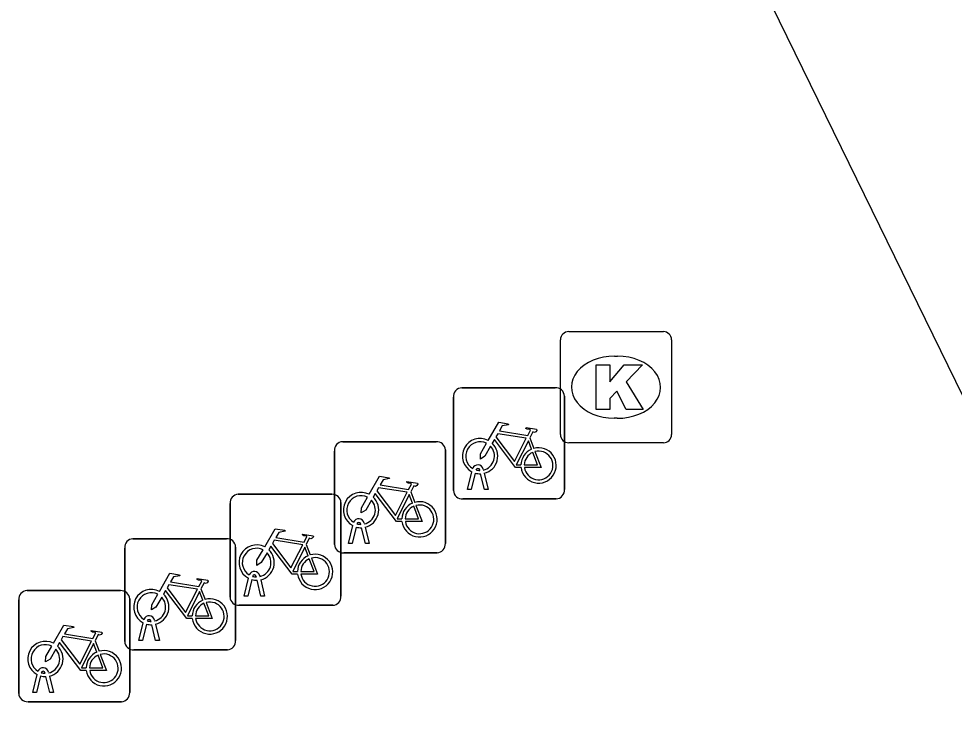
# Model space of a CAD drawing. Extents: x 160457 to 162082, y 388340 to 389736.
# Drawn here: x 161042.66 to 161051.08, y 388745.19 to 388751.44 of the extents above; entities that cross this region are included whole.
import ezdxf

# ---------------------------------------------------------------- set-up
doc = ezdxf.new("R2010")
doc.units = 0
for name, color, linetype in [('IMGEO_Fietsenrek', 7, 'Continuous'), ('IMGEO_Kolk', 7, 'Continuous'), ('IMGEO_Pand', 7, 'Continuous')]:
    doc.layers.add(name, color=color, linetype=linetype)

msp = doc.modelspace()

# ---------------------------------------------------------------- linework, layer by layer
at = {"layer": 'IMGEO_Fietsenrek'}
for p, q in [((161046.6449, 388748.1195), (161047.4858, 388748.1195)), ((161047.4858, 388748.1195), (161046.6449, 388748.1195)), ((161047.5695, 388748.0451), (161047.5695, 388747.2042)), ((161047.5695, 388747.2042), (161047.5695, 388748.0451)), ((161046.5705, 388747.1949), (161046.5705, 388748.0358)), ((161046.5705, 388748.0358), (161046.5705, 388747.1949)), ((161045.5729, 388747.6345), (161046.4138, 388747.6345)), ((161046.4138, 388747.6345), (161045.5729, 388747.6345)), ((161047.2572, 388747.6692), (161047.2935, 388747.574)), ((161045.4985, 388746.7099), (161045.4985, 388747.5508)), ((161045.4985, 388747.5508), (161045.4985, 388746.7099)), ((161046.4975, 388747.5601), (161046.4975, 388746.7192)), ((161046.4975, 388746.7192), (161046.4975, 388747.5601)), ((161046.6975, 388747.2043), (161046.7358, 388747.3643)), ((161046.8079, 388747.3759), (161046.8069, 388747.3802)), ((161046.8386, 388747.3874), (161046.8404, 388747.3795)), ((161046.7662, 388747.3521), (161046.7309, 388747.2043)), ((161046.849, 388747.2043), (161046.8151, 388747.346)), ((161046.8474, 388747.3503), (161046.8824, 388747.2043)), ((161046.7309, 388747.2043), (161046.6975, 388747.2043)), ((161046.8824, 388747.2043), (161046.849, 388747.2043)), ((161044.6329, 388747.1615), (161045.4738, 388747.1615)), ((161045.4738, 388747.1615), (161044.6329, 388747.1615)), ((161046.1852, 388747.1842), (161046.2215, 388747.089)), ((161047.4951, 388747.1205), (161046.6542, 388747.1205)), ((161046.6542, 388747.1205), (161047.4951, 388747.1205)), ((161044.5585, 388746.2369), (161044.5585, 388747.0778)), ((161044.5585, 388747.0778), (161044.5585, 388746.2369)), ((161045.5575, 388747.0871), (161045.5575, 388746.2462)), ((161045.5575, 388746.2462), (161045.5575, 388747.0871)), ((161045.6255, 388746.7193), (161045.6638, 388746.8793)), ((161045.6942, 388746.8671), (161045.6589, 388746.7193)), ((161045.7359, 388746.8909), (161045.7349, 388746.8952)), ((161045.777, 388746.7193), (161045.7431, 388746.861)), ((161045.7666, 388746.9024), (161045.7684, 388746.8945)), ((161045.7754, 388746.8653), (161045.8104, 388746.7193)), ((161043.6849, 388746.7615), (161044.5258, 388746.7615)), ((161044.5258, 388746.7615), (161043.6849, 388746.7615)), ((161045.2452, 388746.7112), (161045.2815, 388746.616)), ((161045.6589, 388746.7193), (161045.6255, 388746.7193)), ((161045.8104, 388746.7193), (161045.777, 388746.7193)), ((161043.6105, 388745.8369), (161043.6105, 388746.6778)), ((161043.6105, 388746.6778), (161043.6105, 388745.8369)), ((161044.6095, 388746.6871), (161044.6095, 388745.8462)), ((161044.6095, 388745.8462), (161044.6095, 388746.6871)), ((161046.4231, 388746.6355), (161045.5822, 388746.6355)), ((161045.5822, 388746.6355), (161046.4231, 388746.6355)), ((161044.6855, 388746.2463), (161044.7238, 388746.4063)), ((161044.7542, 388746.3941), (161044.7189, 388746.2463)), ((161044.7959, 388746.4179), (161044.7949, 388746.4222)), ((161044.837, 388746.2463), (161044.8031, 388746.388)), ((161044.8266, 388746.4294), (161044.8284, 388746.4215)), ((161044.8354, 388746.3923), (161044.8704, 388746.2463)), ((161042.7309, 388746.2945), (161043.5718, 388746.2945)), ((161043.5718, 388746.2945), (161042.7309, 388746.2945)), ((161044.2972, 388746.3112), (161044.3335, 388746.216)), ((161042.6565, 388745.3699), (161042.6565, 388746.2108)), ((161042.6565, 388746.2108), (161042.6565, 388745.3699)), ((161043.6555, 388746.2201), (161043.6555, 388745.3792)), ((161043.6555, 388745.3792), (161043.6555, 388746.2201)), ((161044.7189, 388746.2463), (161044.6855, 388746.2463)), ((161044.8704, 388746.2463), (161044.837, 388746.2463)), ((161045.4831, 388746.1625), (161044.6422, 388746.1625)), ((161044.6422, 388746.1625), (161045.4831, 388746.1625)), ((161043.8479, 388746.0179), (161043.8469, 388746.0222)), ((161043.8786, 388746.0294), (161043.8804, 388746.0215)), ((161043.7375, 388745.8463), (161043.7758, 388746.0063)), ((161043.8062, 388745.9941), (161043.7709, 388745.8463)), ((161043.889, 388745.8463), (161043.8551, 388745.988)), ((161043.8874, 388745.9923), (161043.9224, 388745.8463)), ((161043.3432, 388745.8442), (161043.3795, 388745.749)), ((161043.7709, 388745.8463), (161043.7375, 388745.8463)), ((161043.9224, 388745.8463), (161043.889, 388745.8463)), ((161044.5351, 388745.7625), (161043.6942, 388745.7625)), ((161043.6942, 388745.7625), (161044.5351, 388745.7625)), ((161042.7835, 388745.3793), (161042.8218, 388745.5393)), ((161042.8522, 388745.5271), (161042.8169, 388745.3793)), ((161042.8939, 388745.5509), (161042.8929, 388745.5552)), ((161042.935, 388745.3793), (161042.9011, 388745.521)), ((161042.9246, 388745.5624), (161042.9264, 388745.5545)), ((161042.9334, 388745.5253), (161042.9684, 388745.3793)), ((161042.8169, 388745.3793), (161042.7835, 388745.3793)), ((161042.9684, 388745.3793), (161042.935, 388745.3793)), ((161043.5811, 388745.2955), (161042.7402, 388745.2955)), ((161042.7402, 388745.2955), (161043.5811, 388745.2955))]:
    msp.add_line(p, q, dxfattribs=at)
for points in [[(161046.8831, 388747.6462), (161046.9778, 388747.8097), (161047.064, 388747.7959), (161047.0657, 388747.7872), (161047.0096, 388747.7763), (161046.9834, 388747.731), (161047.2386, 388747.6902)], [(161047.2257, 388747.665), (161046.9689, 388747.706), (161046.9522, 388747.6772), (161047.1192, 388747.4569), (161047.2257, 388747.665)], [(161047.2386, 388747.6902), (161047.2636, 388747.739), (161047.2585, 388747.743), (161047.2353, 388747.7467), (161047.2226, 388747.7542), (161047.2216, 388747.7573), (161047.2238, 388747.7619), (161047.3186, 388747.7468), (161047.3209, 388747.7365), (161047.3115, 388747.7241), (161047.2991, 388747.7177), (161047.2846, 388747.7239), (161047.2572, 388747.6692)], [(161046.9038, 388747.5937), (161046.8522, 388747.5045), (161046.8123, 388747.4785), (161046.8135, 388747.526), (161046.868, 388747.6202)], [(161047.1788, 388747.4015), (161047.1291, 388747.4016), (161046.9384, 388747.6533), (161046.9194, 388747.6205)], [(161047.2737, 388747.567), (161047.2444, 388747.6438), (161047.135, 388747.4257), (161047.1777, 388747.4256)], [(161047.2077, 388747.4255), (161047.3276, 388747.4253), (161047.2844, 388747.5389)], [(161047.3042, 388747.5458), (161047.3592, 388747.4012), (161047.2091, 388747.4015)], [(161045.8111, 388747.1612), (161045.9058, 388747.3247), (161045.992, 388747.3109), (161045.9937, 388747.3022), (161045.9376, 388747.2913), (161045.9114, 388747.246), (161046.1666, 388747.2052)], [(161046.1537, 388747.18), (161045.8969, 388747.221), (161045.8802, 388747.1922), (161046.0472, 388746.9719), (161046.1537, 388747.18)], [(161046.1666, 388747.2052), (161046.1916, 388747.254), (161046.1865, 388747.258), (161046.1633, 388747.2617), (161046.1506, 388747.2692), (161046.1496, 388747.2723), (161046.1518, 388747.2769), (161046.2466, 388747.2618), (161046.2489, 388747.2515), (161046.2395, 388747.2391), (161046.2271, 388747.2327), (161046.2126, 388747.2389), (161046.1852, 388747.1842)], [(161045.8318, 388747.1087), (161045.7802, 388747.0195), (161045.7403, 388746.9935), (161045.7415, 388747.041), (161045.796, 388747.1352)], [(161046.1068, 388746.9165), (161046.0571, 388746.9166), (161045.8664, 388747.1683), (161045.8474, 388747.1355)], [(161046.2017, 388747.082), (161046.1724, 388747.1588), (161046.063, 388746.9407), (161046.1057, 388746.9406)], [(161046.1357, 388746.9405), (161046.2556, 388746.9403), (161046.2124, 388747.0539)], [(161046.2322, 388747.0608), (161046.2872, 388746.9162), (161046.1371, 388746.9165)], [(161044.8711, 388746.6882), (161044.9658, 388746.8517), (161045.052, 388746.8379), (161045.0537, 388746.8292), (161044.9976, 388746.8183), (161044.9714, 388746.773), (161045.2266, 388746.7322)], [(161045.2266, 388746.7322), (161045.2516, 388746.781), (161045.2465, 388746.785), (161045.2233, 388746.7887), (161045.2106, 388746.7962), (161045.2096, 388746.7993), (161045.2118, 388746.8039), (161045.3066, 388746.7888), (161045.3089, 388746.7785), (161045.2995, 388746.7661), (161045.2871, 388746.7597), (161045.2726, 388746.7659), (161045.2452, 388746.7112)], [(161045.1668, 388746.4435), (161045.1171, 388746.4436), (161044.9264, 388746.6953), (161044.9074, 388746.6625)], [(161045.2137, 388746.707), (161044.9569, 388746.748), (161044.9402, 388746.7192), (161045.1072, 388746.4989), (161045.2137, 388746.707)], [(161044.8918, 388746.6357), (161044.8402, 388746.5465), (161044.8003, 388746.5205), (161044.8015, 388746.568), (161044.856, 388746.6622)], [(161045.2617, 388746.609), (161045.2324, 388746.6858), (161045.123, 388746.4677), (161045.1657, 388746.4676)], [(161045.1957, 388746.4675), (161045.3156, 388746.4673), (161045.2724, 388746.5809)], [(161045.2922, 388746.5878), (161045.3472, 388746.4432), (161045.1971, 388746.4435)], [(161043.9231, 388746.2882), (161044.0178, 388746.4517), (161044.104, 388746.4379), (161044.1057, 388746.4292), (161044.0496, 388746.4183), (161044.0234, 388746.373), (161044.2786, 388746.3322)], [(161044.2786, 388746.3322), (161044.3036, 388746.381), (161044.2985, 388746.385), (161044.2753, 388746.3887), (161044.2626, 388746.3962), (161044.2616, 388746.3993), (161044.2638, 388746.4039), (161044.3586, 388746.3888), (161044.3609, 388746.3785), (161044.3515, 388746.3661), (161044.3391, 388746.3597), (161044.3246, 388746.3659), (161044.2972, 388746.3112)], [(161044.2188, 388746.0435), (161044.1691, 388746.0436), (161043.9784, 388746.2953), (161043.9594, 388746.2625)], [(161044.2657, 388746.307), (161044.0089, 388746.348), (161043.9922, 388746.3192), (161044.1592, 388746.0989), (161044.2657, 388746.307)], [(161044.3137, 388746.209), (161044.2844, 388746.2858), (161044.175, 388746.0677), (161044.2177, 388746.0676)], [(161043.9438, 388746.2357), (161043.8922, 388746.1465), (161043.8523, 388746.1205), (161043.8535, 388746.168), (161043.908, 388746.2622)], [(161044.3442, 388746.1878), (161044.3992, 388746.0432), (161044.2491, 388746.0435)], [(161044.2477, 388746.0675), (161044.3676, 388746.0673), (161044.3244, 388746.1809)], [(161042.9691, 388745.8212), (161043.0638, 388745.9847), (161043.15, 388745.9709), (161043.1517, 388745.9622), (161043.0956, 388745.9513), (161043.0694, 388745.906), (161043.3246, 388745.8652)], [(161043.3246, 388745.8652), (161043.3496, 388745.914), (161043.3445, 388745.918), (161043.3213, 388745.9217), (161043.3086, 388745.9292), (161043.3076, 388745.9323), (161043.3098, 388745.9369), (161043.4046, 388745.9218), (161043.4069, 388745.9115), (161043.3975, 388745.8991), (161043.3851, 388745.8927), (161043.3706, 388745.8989), (161043.3432, 388745.8442)], [(161043.3117, 388745.84), (161043.0549, 388745.881), (161043.0382, 388745.8522), (161043.2052, 388745.6319), (161043.3117, 388745.84)], [(161042.9898, 388745.7687), (161042.9382, 388745.6795), (161042.8983, 388745.6535), (161042.8995, 388745.701), (161042.954, 388745.7952)], [(161043.2648, 388745.5765), (161043.2151, 388745.5766), (161043.0244, 388745.8283), (161043.0054, 388745.7955)], [(161043.3597, 388745.742), (161043.3304, 388745.8188), (161043.221, 388745.6007), (161043.2637, 388745.6006)], [(161043.2937, 388745.6005), (161043.4136, 388745.6003), (161043.3704, 388745.7139)], [(161043.3902, 388745.7208), (161043.4452, 388745.5762), (161043.2951, 388745.5765)]]:
    msp.add_lwpolyline(points, dxfattribs=at)
for centre, radius, start, end in [((161046.6482, 388748.0416), 0.0779, 92.4484, 184.28452), ((161046.6482, 388748.0416), 0.0779, 92.4484, 184.28452), ((161047.4916, 388748.0418), 0.0779, 2.4484, 94.28452), ((161047.4916, 388748.0418), 0.0779, 2.4484, 94.28452), ((161045.5762, 388747.5566), 0.0779, 92.4484, 184.28452), ((161045.5762, 388747.5566), 0.0779, 92.4484, 184.28452), ((161046.4196, 388747.5568), 0.0779, 2.4484, 94.28452), ((161046.4196, 388747.5568), 0.0779, 2.4484, 94.28452), ((161046.8101, 388747.5049), 0.159, 62.67661, 242.13685), ((161046.8101, 388747.5049), 0.129, 63.31916, 238.90302), ((161046.8101, 388747.5049), 0.159, 283.5766, 46.60424), ((161046.8101, 388747.5049), 0.129, 283.60429, 43.43025), ((161047.3367, 388747.4209), 0.159, 113.3408, 178.32165), ((161047.3367, 388747.4209), 0.159, 187.0065, 105.77075), ((161047.3367, 388747.4209), 0.129, 113.92302, 177.95563), ((161047.3367, 388747.4209), 0.129, 188.67146, 104.58832), ((161046.7899, 388747.3763), 0.0499, 12.8025, 158.69338), ((161046.7899, 388747.3763), 0.0174, 12.8025, 163.45023), ((161046.8101, 388747.5049), 0.129, 253.41502, 269.02044), ((161046.8101, 388747.5049), 0.159, 253.99666, 271.78671), ((161046.6484, 388747.1982), 0.0779, 182.4484, 274.28452), ((161046.6484, 388747.1982), 0.0779, 182.4484, 274.28452), ((161047.4918, 388747.1984), 0.0779, 272.4484, 4.28452), ((161047.4918, 388747.1984), 0.0779, 272.4484, 4.28452), ((161044.6362, 388747.0836), 0.0779, 92.4484, 184.28452), ((161044.6362, 388747.0836), 0.0779, 92.4484, 184.28452), ((161045.4796, 388747.0838), 0.0779, 2.4484, 94.28452), ((161045.4796, 388747.0838), 0.0779, 2.4484, 94.28452), ((161045.7381, 388747.0199), 0.159, 62.67661, 242.13685), ((161045.7381, 388747.0199), 0.129, 63.31916, 238.90302), ((161045.7381, 388747.0199), 0.159, 283.5766, 46.60424), ((161045.7381, 388747.0199), 0.129, 283.60429, 43.43025), ((161046.2647, 388746.9359), 0.159, 113.3408, 178.32165), ((161046.2647, 388746.9359), 0.159, 187.0065, 105.77075), ((161046.2647, 388746.9359), 0.129, 113.92302, 177.95563), ((161046.2647, 388746.9359), 0.129, 188.67146, 104.58832), ((161045.7179, 388746.8913), 0.0499, 12.8025, 158.69338), ((161045.7381, 388747.0199), 0.159, 253.99666, 271.78671), ((161045.7179, 388746.8913), 0.0174, 12.8025, 163.45023), ((161045.7381, 388747.0199), 0.129, 253.41502, 269.02044), ((161043.6882, 388746.6836), 0.0779, 92.4484, 184.28452), ((161043.6882, 388746.6836), 0.0779, 92.4484, 184.28452), ((161044.5316, 388746.6838), 0.0779, 2.4484, 94.28452), ((161044.5316, 388746.6838), 0.0779, 2.4484, 94.28452), ((161044.7981, 388746.5469), 0.159, 62.67661, 242.13685), ((161045.5764, 388746.7132), 0.0779, 182.4484, 274.28452), ((161045.5764, 388746.7132), 0.0779, 182.4484, 274.28452), ((161046.4198, 388746.7134), 0.0779, 272.4484, 4.28452), ((161046.4198, 388746.7134), 0.0779, 272.4484, 4.28452), ((161044.7981, 388746.5469), 0.129, 63.31916, 238.90302), ((161044.7981, 388746.5469), 0.129, 283.60429, 43.43025), ((161044.7981, 388746.5469), 0.159, 283.5766, 46.60424), ((161045.3247, 388746.4629), 0.159, 113.3408, 178.32165), ((161045.3247, 388746.4629), 0.159, 187.0065, 105.77075), ((161045.3247, 388746.4629), 0.129, 113.92302, 177.95563), ((161045.3247, 388746.4629), 0.129, 188.67146, 104.58832), ((161044.7779, 388746.4183), 0.0499, 12.8025, 158.69338), ((161044.7981, 388746.5469), 0.159, 253.99666, 271.78671), ((161044.7779, 388746.4183), 0.0174, 12.8025, 163.45023), ((161044.7981, 388746.5469), 0.129, 253.41502, 269.02044), ((161042.7342, 388746.2166), 0.0779, 92.4484, 184.28452), ((161042.7342, 388746.2166), 0.0779, 92.4484, 184.28452), ((161043.5776, 388746.2168), 0.0779, 2.4484, 94.28452), ((161043.5776, 388746.2168), 0.0779, 2.4484, 94.28452), ((161043.8501, 388746.1469), 0.159, 62.67661, 242.13685), ((161043.8501, 388746.1469), 0.129, 63.31916, 238.90302), ((161043.8501, 388746.1469), 0.129, 283.60429, 43.43025), ((161043.8501, 388746.1469), 0.159, 283.5766, 46.60424), ((161044.3767, 388746.0629), 0.159, 113.3408, 178.32165), ((161044.3767, 388746.0629), 0.159, 187.0065, 105.77075), ((161044.3767, 388746.0629), 0.129, 188.67146, 104.58832), ((161044.6364, 388746.2402), 0.0779, 182.4484, 274.28452), ((161044.6364, 388746.2402), 0.0779, 182.4484, 274.28452), ((161045.4798, 388746.2404), 0.0779, 272.4484, 4.28452), ((161045.4798, 388746.2404), 0.0779, 272.4484, 4.28452), ((161044.3767, 388746.0629), 0.129, 113.92302, 177.95563), ((161043.8299, 388746.0183), 0.0499, 12.8025, 158.69338), ((161043.8299, 388746.0183), 0.0174, 12.8025, 163.45023), ((161043.8501, 388746.1469), 0.129, 253.41502, 269.02044), ((161043.8501, 388746.1469), 0.159, 253.99666, 271.78671), ((161042.8961, 388745.6799), 0.159, 62.67661, 242.13685), ((161042.8961, 388745.6799), 0.129, 63.31916, 238.90302), ((161042.8961, 388745.6799), 0.129, 283.60429, 43.43025), ((161042.8961, 388745.6799), 0.159, 283.5766, 46.60424), ((161043.6884, 388745.8402), 0.0779, 182.4484, 274.28452), ((161043.6884, 388745.8402), 0.0779, 182.4484, 274.28452), ((161044.5318, 388745.8404), 0.0779, 272.4484, 4.28452), ((161044.5318, 388745.8404), 0.0779, 272.4484, 4.28452), ((161043.4227, 388745.5959), 0.159, 113.3408, 178.32165), ((161043.4227, 388745.5959), 0.159, 187.0065, 105.77075), ((161043.4227, 388745.5959), 0.129, 113.92302, 177.95563), ((161043.4227, 388745.5959), 0.129, 188.67146, 104.58832), ((161042.8759, 388745.5513), 0.0499, 12.8025, 158.69338), ((161042.8961, 388745.6799), 0.159, 253.99666, 271.78671), ((161042.8759, 388745.5513), 0.0174, 12.8025, 163.45023), ((161042.8961, 388745.6799), 0.129, 253.41502, 269.02044), ((161042.7344, 388745.3732), 0.0779, 182.4484, 274.28452), ((161042.7344, 388745.3732), 0.0779, 182.4484, 274.28452), ((161043.5778, 388745.3734), 0.0779, 272.4484, 4.28452), ((161043.5778, 388745.3734), 0.0779, 272.4484, 4.28452)]:
    msp.add_arc(centre, radius, start, end, dxfattribs=at)
at = {"layer": 'IMGEO_Kolk'}
for p, q in [((161047.5335, 388747.6989), (161047.5335, 388748.5511)), ((161047.6079, 388748.6255), (161048.4601, 388748.6255)), ((161048.5345, 388748.5511), (161048.5345, 388747.6989)), ((161048.0215, 388748.4047), (161048.0465, 388748.4047)), ((161048.0435, 388747.8453), (161048.0186, 388747.8453)), ((161048.4601, 388747.6245), (161047.6079, 388747.6245))]:
    msp.add_line(p, q, dxfattribs=at)
for points in [[(161047.5335, 388747.6989), (161047.5335, 388748.5511)], [(161047.6079, 388748.6255), (161048.4601, 388748.6255)], [(161048.5345, 388748.5511), (161048.5345, 388747.6989)], [(161047.8537, 388748.325), (161047.9772, 388748.325), (161047.9772, 388748.1738), (161048.1068, 388748.325), (161048.2714, 388748.325), (161048.1253, 388748.1741), (161048.2779, 388747.925), (161048.1256, 388747.925), (161048.0413, 388748.0892), (161047.9772, 388748.0222), (161047.9772, 388747.925), (161047.8537, 388747.925), (161047.8537, 388748.325)], [(161048.4601, 388747.6245), (161047.6079, 388747.6245)]]:
    msp.add_lwpolyline(points, dxfattribs=at)
for centre, start, end in [((161047.61, 388748.549), 91.55205, 178.44795), ((161047.61, 388748.549), 91.55205, 178.44795), ((161048.458, 388748.549), 1.55205, 88.44795), ((161048.458, 388748.549), 1.55205, 88.44795), ((161047.61, 388747.701), 181.55205, 268.44795), ((161047.61, 388747.701), 181.55205, 268.44795), ((161048.458, 388747.701), 271.55205, 358.44795), ((161048.458, 388747.701), 271.55205, 358.44795)]:
    msp.add_arc(centre, 0.0765, start, end, dxfattribs=at)
for centre, major_axis, ratio, start_param, end_param in [((161048.02, 388748.125), (-0.3872, 0.002), 0.722429, 4.712389, 7.853982), ((161048.045, 388748.125), (-0.3901, 0.002), 0.717154, 1.570796, 4.712389)]:
    msp.add_ellipse(centre, major_axis=major_axis, ratio=ratio, start_param=start_param, end_param=end_param, dxfattribs=at)
at = {"layer": 'IMGEO_Pand'}
msp.add_lwpolyline([(161047.138, 388756.252), (161050.198, 388750), (161053.973, 388742.289)], dxfattribs=at)

doc.saveas('drawing.dxf')
